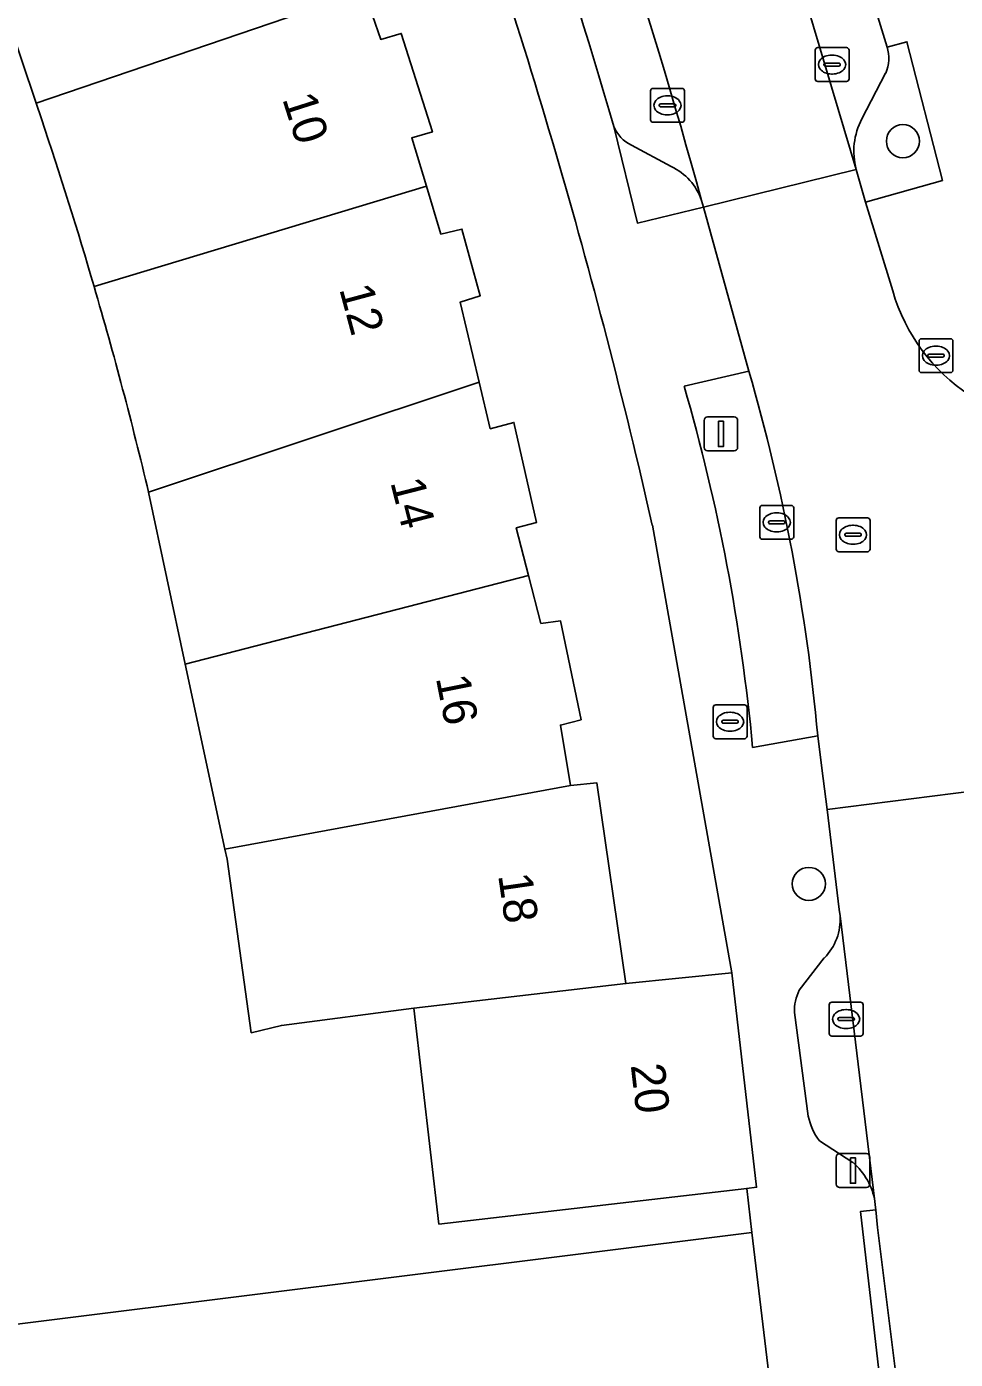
# Model space of a CAD drawing. Extents: x 162073 to 163043, y 381818 to 382561.
# Drawn here: x 162319.43 to 162346.87, y 382425.88 to 382465.27 of the extents above; entities that cross this region are included whole.
import ezdxf

# ---------------------------------------------------------------- set-up
doc = ezdxf.new("R2010")
doc.units = 0
for name, color, linetype in [('IMGEO_Boom', 7, 'Continuous'), ('IMGEO_Brandkraan', 7, 'Continuous'), ('IMGEO_Erf', 7, 'Continuous'), ('IMGEO_Groenvoorziening', 7, 'Continuous'), ('IMGEO_Kolk', 7, 'Continuous'), ('IMGEO_Lichtmast', 7, 'Continuous'), ('IMGEO_Muur', 7, 'Continuous'), ('IMGEO_Pand', 7, 'Continuous'), ('IMGEO_Pand_nummerreeks', 7, 'Continuous'), ('IMGEO_Parkeervlak_open', 7, 'Continuous'), ('IMGEO_Rijbaan_lokaal_gesloten', 7, 'Continuous'), ('IMGEO_Rijbaan_lokaal_open', 7, 'Continuous'), ('IMGEO_Rioolput', 7, 'Continuous'), ('IMGEO_Voetpad_open', 7, 'Continuous')]:
    doc.layers.add(name, color=color, linetype=linetype)

msp = doc.modelspace()

# ---------------------------------------------------------------- linework, layer by layer
at = {"layer": 'IMGEO_Boom'}
for centre in [(162345.321, 382461.885), (162342.541, 382439.934)]:
    msp.add_circle(centre, 0.489, dxfattribs=at)
at = {"layer": 'IMGEO_Brandkraan'}
for p, q in [((162339.714, 382444.3), (162339.714, 382445.152)), ((162339.789, 382445.226), (162340.641, 382445.226)), ((162340.202, 382445.006), (162340.227, 382445.006)), ((162340.715, 382445.152), (162340.715, 382444.3)), ((162339.973, 382444.72), (162339.973, 382444.732)), ((162340.411, 382444.683), (162340.013, 382444.683)), ((162340.016, 382444.769), (162340.414, 382444.769)), ((162340.457, 382444.732), (162340.457, 382444.72)), ((162340.641, 382444.226), (162339.789, 382444.226)), ((162340.225, 382444.446), (162340.2, 382444.446))]:
    msp.add_line(p, q, dxfattribs=at)
for points in [[(162339.714, 382444.3), (162339.714, 382445.152)], [(162339.789, 382445.226), (162340.641, 382445.226)], [(162340.715, 382445.152), (162340.715, 382444.3)], [(162340.641, 382444.226), (162339.789, 382444.226)]]:
    msp.add_lwpolyline(points, dxfattribs=at)
for centre, radius, start, end in [((162339.791, 382445.15), 0.0765, 91.552, 178.448), ((162339.791, 382445.15), 0.0765, 91.552, 178.448), ((162340.639, 382445.15), 0.0765, 1.552, 88.448), ((162340.639, 382445.15), 0.0765, 1.552, 88.448), ((162340.013, 382444.729), 0.0403, 85.8775, 175.7526), ((162340.01, 382444.719), 0.0366, 178.938, 274.7102), ((162340.414, 382444.726), 0.043, 264.8664, 352.4533), ((162340.418, 382444.731), 0.0386, 1.7309, 96.639), ((162339.791, 382444.302), 0.0765, 181.552, 268.448), ((162339.791, 382444.302), 0.0765, 181.552, 268.448), ((162340.639, 382444.302), 0.0765, 271.552, 358.448), ((162340.639, 382444.302), 0.0765, 271.552, 358.448)]:
    msp.add_arc(centre, radius, start, end, dxfattribs=at)
for centre, major_axis, ratio, start_param, end_param in [((162340.201, 382444.726), (-0.387, 0.002), 0.722429, 4.712389, 7.853982), ((162340.226, 382444.726), (-0.39, 0.002), 0.717154, 1.570796, 4.712389)]:
    msp.add_ellipse(centre, major_axis=major_axis, ratio=ratio, start_param=start_param, end_param=end_param, dxfattribs=at)
at = {"layer": 'IMGEO_Erf'}
for points in [[(162319.864, 382462.546), (162319.71, 382463.004), (162317.958, 382468.207)], [(162329.405, 382466.315), (162329.89, 382464.893), (162330.5, 382465.07), (162331.419, 382462.157), (162330.809, 382461.98), (162331.239, 382460.558), (162331.668, 382459.137), (162332.288, 382459.285), (162332.831, 382457.314), (162332.24, 382457.127), (162332.8, 382454.763), (162333.126, 382453.384), (162333.826, 382453.571), (162334.495, 382450.619), (162333.894, 382450.462), (162334.259, 382449.045), (162334.624, 382447.63), (162335.204, 382447.707), (162335.812, 382444.786), (162335.202, 382444.628), (162335.495, 382442.838), (162336.276, 382442.924), (162337.137, 382436.988), (162340.263, 382437.31), (162337.917, 382450.535)], [(162330.871, 382436.262), (162326.958, 382435.75), (162326.064, 382435.535), (162325.35, 382440.661), (162325.285, 382440.963), (162324.117, 382446.428), (162323.032, 382451.507)], [(162315.263, 382426.443), (162340.861, 382429.63), (162340.705, 382430.935), (162331.611, 382429.881), (162330.871, 382436.262)]]:
    msp.add_lwpolyline(points, dxfattribs=at)
for centre, radius, start, end in [((162155.058, 382408.984), 187.52, 12.80202, 19.76788), ((162198.043, 382421.527), 128.541, 16.29348, 18.60931), ((162200.876, 382422.43), 125.569, 13.38893, 16.2604)]:
    msp.add_arc(centre, radius, start, end, dxfattribs=at)
at = {"layer": 'IMGEO_Groenvoorziening'}
for points in [[(162343.943, 382461.05), (162344.217, 382460.078), (162346.489, 382460.727), (162345.437, 382464.821), (162344.851, 382464.666)], [(162344.811, 382463.893), (162344.111, 382462.545)], [(162336.78, 382462.322), (162337.478, 382459.463), (162339.424, 382459.934), (162339.37, 382460.132)], [(162338.472, 382461.134), (162337.301, 382461.765)]]:
    msp.add_lwpolyline(points, dxfattribs=at)
for centre, radius, start, end in [((162343.844, 382464.331), 1.062, 335.662, 18.4136), ((162337.74, 382462.698), 1.031, 201.3785, 244.7962), ((162345.912, 382461.586), 2.041, 151.9604, 195.2163), ((162337.749, 382459.582), 1.712, 18.7287, 65.0052)]:
    msp.add_arc(centre, radius, start, end, dxfattribs=at)
at = {"layer": 'IMGEO_Kolk'}
for p, q in [((162342.803, 382464.649), (162343.655, 382464.649)), ((162342.728, 382463.723), (162342.728, 382464.575)), ((162343.216, 382464.429), (162343.241, 382464.429)), ((162343.729, 382464.575), (162343.729, 382463.723)), ((162342.987, 382464.143), (162342.987, 382464.155)), ((162343.425, 382464.106), (162343.027, 382464.106)), ((162343.03, 382464.192), (162343.428, 382464.192)), ((162343.239, 382463.869), (162343.214, 382463.869)), ((162343.471, 382464.155), (162343.471, 382464.143)), ((162337.939, 382463.443), (162338.791, 382463.443)), ((162343.655, 382463.649), (162342.803, 382463.649)), ((162337.864, 382462.517), (162337.864, 382463.369)), ((162338.352, 382463.223), (162338.377, 382463.223)), ((162338.865, 382463.369), (162338.865, 382462.517)), ((162338.123, 382462.937), (162338.123, 382462.949)), ((162338.561, 382462.9), (162338.163, 382462.9)), ((162338.166, 382462.986), (162338.564, 382462.986)), ((162338.375, 382462.663), (162338.35, 382462.663)), ((162338.607, 382462.949), (162338.607, 382462.937)), ((162338.791, 382462.443), (162337.939, 382462.443)), ((162345.797, 382455.119), (162345.797, 382455.971)), ((162345.872, 382456.045), (162346.724, 382456.045)), ((162346.798, 382455.971), (162346.798, 382455.119)), ((162346.099, 382455.588), (162346.497, 382455.588)), ((162346.285, 382455.825), (162346.31, 382455.825)), ((162346.056, 382455.539), (162346.056, 382455.551)), ((162346.494, 382455.502), (162346.096, 382455.502)), ((162346.308, 382455.265), (162346.283, 382455.265)), ((162346.54, 382455.551), (162346.54, 382455.539)), ((162346.724, 382455.045), (162345.872, 382455.045)), ((162341.093, 382450.193), (162341.093, 382451.045)), ((162341.168, 382451.119), (162342.02, 382451.119)), ((162341.581, 382450.899), (162341.606, 382450.899)), ((162342.094, 382451.045), (162342.094, 382450.193)), ((162341.352, 382450.613), (162341.352, 382450.625)), ((162341.79, 382450.576), (162341.392, 382450.576)), ((162341.395, 382450.662), (162341.793, 382450.662)), ((162341.836, 382450.625), (162341.836, 382450.613)), ((162342.02, 382450.119), (162341.168, 382450.119)), ((162341.604, 382450.339), (162341.579, 382450.339)), ((162343.143, 382435.512), (162343.143, 382436.364)), ((162343.218, 382436.438), (162344.07, 382436.438)), ((162344.144, 382436.364), (162344.144, 382435.512)), ((162343.402, 382435.932), (162343.402, 382435.944)), ((162343.84, 382435.895), (162343.442, 382435.895)), ((162343.445, 382435.981), (162343.843, 382435.981)), ((162343.631, 382436.218), (162343.656, 382436.218)), ((162343.886, 382435.944), (162343.886, 382435.932)), ((162343.654, 382435.658), (162343.629, 382435.658)), ((162344.07, 382435.438), (162343.218, 382435.438))]:
    msp.add_line(p, q, dxfattribs=at)
for points in [[(162342.803, 382464.649), (162343.655, 382464.649)], [(162342.728, 382463.723), (162342.728, 382464.575)], [(162343.729, 382464.575), (162343.729, 382463.723)], [(162337.939, 382463.443), (162338.791, 382463.443)], [(162343.655, 382463.649), (162342.803, 382463.649)], [(162337.864, 382462.517), (162337.864, 382463.369)], [(162338.865, 382463.369), (162338.865, 382462.517)], [(162338.791, 382462.443), (162337.939, 382462.443)], [(162345.797, 382455.119), (162345.797, 382455.971)], [(162345.872, 382456.045), (162346.724, 382456.045)], [(162346.798, 382455.971), (162346.798, 382455.119)], [(162346.724, 382455.045), (162345.872, 382455.045)], [(162341.093, 382450.193), (162341.093, 382451.045)], [(162341.168, 382451.119), (162342.02, 382451.119)], [(162342.094, 382451.045), (162342.094, 382450.193)], [(162342.02, 382450.119), (162341.168, 382450.119)], [(162343.143, 382435.512), (162343.143, 382436.364)], [(162343.218, 382436.438), (162344.07, 382436.438)], [(162344.144, 382436.364), (162344.144, 382435.512)], [(162344.07, 382435.438), (162343.218, 382435.438)]]:
    msp.add_lwpolyline(points, dxfattribs=at)
for centre, radius, start, end in [((162342.805, 382464.573), 0.0765, 91.552, 178.448), ((162342.805, 382464.573), 0.0765, 91.552, 178.448), ((162343.653, 382464.573), 0.0765, 1.552, 88.448), ((162343.653, 382464.573), 0.0765, 1.552, 88.448), ((162343.027, 382464.152), 0.0403, 85.8775, 175.7526), ((162343.024, 382464.142), 0.0366, 178.938, 274.7102), ((162343.428, 382464.149), 0.043, 264.8664, 352.4533), ((162343.432, 382464.154), 0.0386, 1.7309, 96.639), ((162337.941, 382463.367), 0.0765, 91.552, 178.448), ((162337.941, 382463.367), 0.0765, 91.552, 178.448), ((162338.789, 382463.367), 0.0765, 1.552, 88.448), ((162338.789, 382463.367), 0.0765, 1.552, 88.448), ((162342.805, 382463.725), 0.0765, 181.552, 268.448), ((162342.805, 382463.725), 0.0765, 181.552, 268.448), ((162343.653, 382463.725), 0.0765, 271.552, 358.448), ((162343.653, 382463.725), 0.0765, 271.552, 358.448), ((162338.163, 382462.946), 0.0403, 85.8775, 175.7526), ((162338.16, 382462.936), 0.0366, 178.938, 274.7102), ((162338.564, 382462.943), 0.043, 264.8664, 352.4533), ((162338.568, 382462.948), 0.0386, 1.7309, 96.639), ((162337.941, 382462.519), 0.0765, 181.552, 268.448), ((162337.941, 382462.519), 0.0765, 181.552, 268.448), ((162338.789, 382462.519), 0.0765, 271.552, 358.448), ((162338.789, 382462.519), 0.0765, 271.552, 358.448), ((162345.874, 382455.969), 0.0765, 91.552, 178.448), ((162345.874, 382455.969), 0.0765, 91.552, 178.448), ((162346.722, 382455.969), 0.0765, 1.552, 88.448), ((162346.722, 382455.969), 0.0765, 1.552, 88.448), ((162346.096, 382455.548), 0.0403, 85.8775, 175.7526), ((162346.501, 382455.55), 0.0386, 1.7309, 96.639), ((162346.093, 382455.538), 0.0366, 178.938, 274.7102), ((162346.497, 382455.545), 0.043, 264.8664, 352.4533), ((162345.874, 382455.121), 0.0765, 181.552, 268.448), ((162345.874, 382455.121), 0.0765, 181.552, 268.448), ((162346.722, 382455.121), 0.0765, 271.552, 358.448), ((162346.722, 382455.121), 0.0765, 271.552, 358.448), ((162341.17, 382451.043), 0.0765, 91.552, 178.448), ((162341.17, 382451.043), 0.0765, 91.552, 178.448), ((162342.018, 382451.043), 0.0765, 1.552, 88.448), ((162342.018, 382451.043), 0.0765, 1.552, 88.448), ((162341.392, 382450.622), 0.0403, 85.8775, 175.7526), ((162341.389, 382450.612), 0.0366, 178.938, 274.7102), ((162341.793, 382450.619), 0.043, 264.8664, 352.4533), ((162341.797, 382450.624), 0.0386, 1.7309, 96.639), ((162341.17, 382450.195), 0.0765, 181.552, 268.448), ((162341.17, 382450.195), 0.0765, 181.552, 268.448), ((162342.018, 382450.195), 0.0765, 271.552, 358.448), ((162342.018, 382450.195), 0.0765, 271.552, 358.448), ((162343.22, 382436.362), 0.0765, 91.552, 178.448), ((162343.22, 382436.362), 0.0765, 91.552, 178.448), ((162344.068, 382436.362), 0.0765, 1.552, 88.448), ((162344.068, 382436.362), 0.0765, 1.552, 88.448), ((162343.442, 382435.941), 0.0403, 85.8775, 175.7526), ((162343.439, 382435.931), 0.0366, 178.938, 274.7102), ((162343.843, 382435.938), 0.043, 264.8664, 352.4533), ((162343.847, 382435.943), 0.0386, 1.7309, 96.639), ((162343.22, 382435.514), 0.0765, 181.552, 268.448), ((162343.22, 382435.514), 0.0765, 181.552, 268.448), ((162344.068, 382435.514), 0.0765, 271.552, 358.448), ((162344.068, 382435.514), 0.0765, 271.552, 358.448)]:
    msp.add_arc(centre, radius, start, end, dxfattribs=at)
for centre, major_axis, ratio, start_param, end_param in [((162343.215, 382464.149), (-0.387, 0.002), 0.722429, 4.712389, 7.853982), ((162343.24, 382464.149), (-0.39, 0.002), 0.717154, 1.570796, 4.712389), ((162338.351, 382462.943), (-0.387, 0.002), 0.722429, 4.712389, 7.853982), ((162338.376, 382462.943), (-0.39, 0.002), 0.717154, 1.570796, 4.712389), ((162346.284, 382455.545), (-0.387, 0.002), 0.722429, 4.712389, 7.853982), ((162346.309, 382455.545), (-0.39, 0.002), 0.717154, 1.570796, 4.712389), ((162341.58, 382450.619), (-0.387, 0.002), 0.722429, 4.712389, 7.853982), ((162341.605, 382450.619), (-0.39, 0.002), 0.717154, 1.570796, 4.712389), ((162343.63, 382435.938), (-0.387, 0.002), 0.722429, 4.712389, 7.853982), ((162343.655, 382435.938), (-0.39, 0.002), 0.717154, 1.570796, 4.712389)]:
    msp.add_ellipse(centre, major_axis=major_axis, ratio=ratio, start_param=start_param, end_param=end_param, dxfattribs=at)
at = {"layer": 'IMGEO_Lichtmast'}
for p, q in [((162339.448, 382452.834), (162339.448, 382453.634)), ((162339.448, 382453.634), (162339.448, 382452.834)), ((162339.548, 382453.734), (162340.338, 382453.734)), ((162340.338, 382453.734), (162339.548, 382453.734)), ((162340.438, 382453.634), (162340.438, 382452.834)), ((162340.438, 382452.834), (162340.438, 382453.634)), ((162340.338, 382452.734), (162339.548, 382452.734)), ((162339.548, 382452.734), (162340.338, 382452.734)), ((162343.452, 382431.962), (162344.242, 382431.962)), ((162344.242, 382431.962), (162343.452, 382431.962)), ((162343.352, 382431.062), (162343.352, 382431.862)), ((162343.352, 382431.862), (162343.352, 382431.062)), ((162344.342, 382431.862), (162344.342, 382431.062)), ((162344.342, 382431.062), (162344.342, 382431.862)), ((162344.242, 382430.962), (162343.452, 382430.962)), ((162343.452, 382430.962), (162344.242, 382430.962))]:
    msp.add_line(p, q, dxfattribs=at)
for points in [[(162339.868, 382453.609), (162340.018, 382453.609), (162340.018, 382452.859), (162339.868, 382452.859), (162339.868, 382453.609)], [(162343.772, 382431.837), (162343.922, 382431.837), (162343.922, 382431.087), (162343.772, 382431.087), (162343.772, 382431.837)]]:
    msp.add_lwpolyline(points, dxfattribs=at)
for centre, start, end in [((162339.548, 382453.634), 90, 180), ((162339.548, 382453.634), 90, 180), ((162340.338, 382453.634), 0, 90), ((162340.338, 382453.634), 360, 90), ((162339.548, 382452.834), 180, 270), ((162339.548, 382452.834), 180, 270), ((162340.338, 382452.834), 270, 0), ((162340.338, 382452.834), 270, 0), ((162343.452, 382431.862), 90, 180), ((162343.452, 382431.862), 90, 180), ((162344.242, 382431.862), 0, 90), ((162344.242, 382431.862), 360, 90), ((162343.452, 382431.062), 180, 270), ((162343.452, 382431.062), 180, 270), ((162344.242, 382431.062), 270, 0), ((162344.242, 382431.062), 270, 0)]:
    msp.add_arc(centre, 0.1, start, end, dxfattribs=at)
at = {"layer": 'IMGEO_Muur'}
msp.add_lwpolyline([(162340.861, 382429.63), (162315.263, 382426.443)], dxfattribs=at)
at = {"layer": 'IMGEO_Pand'}
for points in [[(162329.405, 382466.315), (162328.921, 382467.736), (162329.612, 382468.043), (162328.532, 382470.877), (162327.912, 382470.659), (162327.384, 382471.975), (162317.958, 382468.207), (162319.71, 382463.004)], [(162323.032, 382451.507), (162324.117, 382446.428), (162334.259, 382449.045), (162333.894, 382450.462), (162334.495, 382450.619), (162333.826, 382453.571), (162333.126, 382453.384), (162332.8, 382454.763)], [(162325.285, 382440.963), (162335.495, 382442.838), (162335.202, 382444.628), (162335.812, 382444.786), (162335.204, 382447.707), (162334.624, 382447.63), (162334.259, 382449.045), (162324.117, 382446.428)], [(162336.276, 382442.924), (162335.495, 382442.838), (162325.285, 382440.963), (162325.35, 382440.661), (162326.064, 382435.535), (162326.958, 382435.75), (162330.871, 382436.262), (162337.137, 382436.988)], [(162340.263, 382437.31), (162337.137, 382436.988), (162330.871, 382436.262), (162331.611, 382429.881), (162340.705, 382430.935), (162340.998, 382430.969)]]:
    msp.add_lwpolyline(points, close=True, dxfattribs=at)
for points in [[(162321.422, 382457.59), (162331.239, 382460.558), (162330.809, 382461.98), (162331.419, 382462.157), (162330.5, 382465.07), (162329.89, 382464.893), (162329.405, 382466.315), (162319.71, 382463.004), (162319.864, 382462.546)], [(162323.032, 382451.507), (162332.8, 382454.763), (162332.24, 382457.127), (162332.831, 382457.314), (162332.288, 382459.285), (162331.668, 382459.137), (162331.239, 382460.558), (162321.422, 382457.59)]]:
    msp.add_lwpolyline(points, dxfattribs=at)
for centre, radius, start, end in [((162198.043, 382421.527), 128.541, 16.29348, 18.60931), ((162200.876, 382422.43), 125.569, 13.38893, 16.2604)]:
    msp.add_arc(centre, radius, start, end, dxfattribs=at)
at = {"layer": 'IMGEO_Parkeervlak_open'}
for points in [[(162341.05, 382470.736), (162343.943, 382461.05)], [(162344.851, 382464.666), (162343.672, 382468.517)], [(162344.111, 382462.545), (162344.811, 382463.893)], [(162337.301, 382461.765), (162338.472, 382461.134)], [(162340.768, 382455.091), (162338.855, 382454.645)], [(162340.881, 382443.968), (162342.805, 382444.312)], [(162344.493, 382430.544), (162343.465, 382438.988)], [(162342.999, 382437.75), (162342.259, 382436.792)], [(162342.113, 382436.131), (162342.525, 382433.071)], [(162342.854, 382432.339), (162343.846, 382431.697)]]:
    msp.add_lwpolyline(points, dxfattribs=at)
for centre, radius, start, end in [((162169.194, 382413.551), 176.436, 15.30814, 27.141), ((162163.753, 382412.006), 180.194, 16.21436, 26.74778), ((162343.844, 382464.331), 1.062, 335.662, 18.4136), ((162337.74, 382462.698), 1.031, 201.3785, 244.7962), ((162345.912, 382461.586), 2.041, 151.9604, 195.2163), ((162337.749, 382459.582), 1.712, 18.7287, 65.0052), ((162285.694, 382439.101), 57.348, 5.21319, 16.18975), ((162283.64, 382438.637), 57.488, 5.3207, 16.16799), ((162341.855, 382438.887), 1.614, 315.1738, 3.5722), ((162343.471, 382436.178), 1.358, 153.117, 181.9722), ((162344.331, 382433.443), 1.844, 191.6315, 216.772), ((162342.577, 382430.227), 1.943, 9.403, 49.1945)]:
    msp.add_arc(centre, radius, start, end, dxfattribs=at)
at = {"layer": 'IMGEO_Rijbaan_lokaal_gesloten'}
msp.add_lwpolyline([(162339.37, 382460.132), (162339.424, 382459.934), (162343.943, 382461.05), (162341.05, 382470.736), (162335.462, 382485.538)], dxfattribs=at)
msp.add_arc((162169.194, 382413.551), 176.436, 15.30814, 27.141, dxfattribs=at)
at = {"layer": 'IMGEO_Rijbaan_lokaal_open'}
for points in [[(162345.02, 382457.46), (162344.217, 382460.078), (162343.943, 382461.05), (162339.424, 382459.934), (162340.768, 382455.091)], [(162342.805, 382444.312), (162342.93, 382443.354), (162343.079, 382442.137), (162348.044, 382442.765), (162347.791, 382444.746)], [(162316.843, 382390.318), (162316.122, 382396.335), (162315.746, 382399.478), (162315.069, 382405.122), (162314.695, 382408.249), (162314.319, 382411.387), (162313.98, 382414.217), (162313.6, 382417.394), (162313.481, 382418.387), (162315.386, 382420.502), (162327.211, 382421.924), (162332.628, 382422.575), (162337.592, 382423.172), (162341.57, 382423.721), (162340.861, 382429.63), (162315.263, 382426.443), (162306.255, 382425.322), (162313.668, 382365.212)]]:
    msp.add_lwpolyline(points, dxfattribs=at)
msp.add_lwpolyline([(162351.073, 382417.25), (162348.044, 382442.765), (162343.079, 382442.137), (162343.442, 382439.175), (162343.465, 382438.988), (162344.493, 382430.544), (162344.514, 382430.375), (162344.521, 382430.302), (162344.575, 382429.775), (162345.223, 382424.582), (162345.763, 382419.899), (162354.563, 382346.738), (162359.505, 382347.328)], close=True, dxfattribs=at)
for centre, radius, start, end in [((162350.348, 382459.007), 5.548, 196.1891, 276.6348), ((162285.694, 382439.101), 57.348, 5.21319, 16.18975)]:
    msp.add_arc(centre, radius, start, end, dxfattribs=at)
at = {"layer": 'IMGEO_Rioolput'}
for p, q in [((162343.348, 382449.826), (162343.348, 382450.678)), ((162343.423, 382450.752), (162344.275, 382450.752)), ((162343.836, 382450.532), (162343.861, 382450.532)), ((162344.349, 382450.678), (162344.349, 382449.826)), ((162343.607, 382450.246), (162343.607, 382450.258)), ((162344.045, 382450.209), (162343.647, 382450.209)), ((162343.65, 382450.295), (162344.048, 382450.295)), ((162344.091, 382450.258), (162344.091, 382450.246)), ((162344.275, 382449.752), (162343.423, 382449.752)), ((162343.859, 382449.972), (162343.834, 382449.972))]:
    msp.add_line(p, q, dxfattribs=at)
for points in [[(162343.348, 382449.826), (162343.348, 382450.678)], [(162343.423, 382450.752), (162344.275, 382450.752)], [(162344.349, 382450.678), (162344.349, 382449.826)], [(162344.275, 382449.752), (162343.423, 382449.752)]]:
    msp.add_lwpolyline(points, dxfattribs=at)
for centre, radius, start, end in [((162343.425, 382450.676), 0.0765, 91.552, 178.448), ((162343.425, 382450.676), 0.0765, 91.552, 178.448), ((162344.273, 382450.676), 0.0765, 1.552, 88.448), ((162344.273, 382450.676), 0.0765, 1.552, 88.448), ((162343.647, 382450.255), 0.0403, 85.8775, 175.7526), ((162343.644, 382450.245), 0.0366, 178.938, 274.7102), ((162344.048, 382450.252), 0.043, 264.8664, 352.4533), ((162344.052, 382450.257), 0.0386, 1.7309, 96.639), ((162343.425, 382449.828), 0.0765, 181.552, 268.448), ((162343.425, 382449.828), 0.0765, 181.552, 268.448), ((162344.273, 382449.828), 0.0765, 271.552, 358.448), ((162344.273, 382449.828), 0.0765, 271.552, 358.448)]:
    msp.add_arc(centre, radius, start, end, dxfattribs=at)
for centre, major_axis, ratio, start_param, end_param in [((162343.835, 382450.252), (-0.387, 0.002), 0.722429, 4.712389, 7.853982), ((162343.86, 382450.252), (-0.39, 0.002), 0.717154, 1.570796, 4.712389)]:
    msp.add_ellipse(centre, major_axis=major_axis, ratio=ratio, start_param=start_param, end_param=end_param, dxfattribs=at)
at = {"layer": 'IMGEO_Voetpad_open'}
for points in [[(162333.791, 382493.476), (162335.896, 382488.953), (162336.469, 382489.217), (162338.799, 382483.787), (162338.208, 382483.555), (162340.252, 382478.334), (162341.753, 382474.219), (162342.339, 382474.428), (162344.246, 382468.719), (162343.672, 382468.517), (162344.851, 382464.666), (162345.437, 382464.821), (162346.489, 382460.727), (162344.217, 382460.078), (162345.02, 382457.46)], [(162338.855, 382454.645), (162340.768, 382455.091), (162339.424, 382459.934), (162337.478, 382459.463), (162336.78, 382462.322)], [(162337.917, 382450.535), (162340.263, 382437.31), (162340.998, 382430.969), (162340.705, 382430.935), (162340.861, 382429.63), (162341.57, 382423.721), (162346.622, 382381.623), (162346.801, 382380.128), (162352.611, 382331.718), (162359.231, 382276.781), (162362.933, 382277.183), (162362.475, 382280.956)], [(162343.465, 382438.988), (162343.442, 382439.175), (162343.079, 382442.137), (162342.93, 382443.354), (162342.805, 382444.312), (162340.881, 382443.968)], [(162342.259, 382436.792), (162342.999, 382437.75)], [(162342.525, 382433.071), (162342.113, 382436.131)], [(162343.846, 382431.697), (162342.854, 382432.339)], [(162345.763, 382419.899), (162345.223, 382424.582), (162344.727, 382424.525), (162344.066, 382430.25), (162344.521, 382430.302), (162344.514, 382430.375), (162344.493, 382430.544)]]:
    msp.add_lwpolyline(points, dxfattribs=at)
msp.add_lwpolyline([(162344.575, 382429.775), (162344.521, 382430.302), (162344.066, 382430.25), (162344.727, 382424.525), (162345.223, 382424.582)], close=True, dxfattribs=at)
for centre, radius, start, end in [((162163.753, 382412.006), 180.194, 16.21436, 26.74778), ((162155.058, 382408.984), 187.52, 12.80202, 19.76788), ((162350.348, 382459.007), 5.548, 196.1891, 276.6348), ((162283.64, 382438.637), 57.488, 5.3207, 16.16799), ((162341.855, 382438.887), 1.614, 315.1738, 3.5722), ((162343.471, 382436.178), 1.358, 153.117, 181.9722), ((162344.331, 382433.443), 1.844, 191.6315, 216.772), ((162342.577, 382430.227), 1.943, 9.403, 49.1945)]:
    msp.add_arc(centre, radius, start, end, dxfattribs=at)

# ---------------------------------------------------------------- texts
at = {"layer": 'IMGEO_Pand_nummerreeks'}
for s, rotation, p in [('10', 287.667, (162326.975, 382463.139)), ('12', 285.0753, (162328.66, 382457.52)), ('14', 284.3204, (162330.17, 382451.806)), ('16', 281.2602, (162331.516, 382446.023)), ('18', 278.2504, (162333.358, 382440.192)), ('20', 276.6117, (162337.277, 382434.58))]:
    msp.add_text(s, height=1, rotation=rotation, dxfattribs=at).set_placement(p)

doc.saveas('drawing.dxf')
